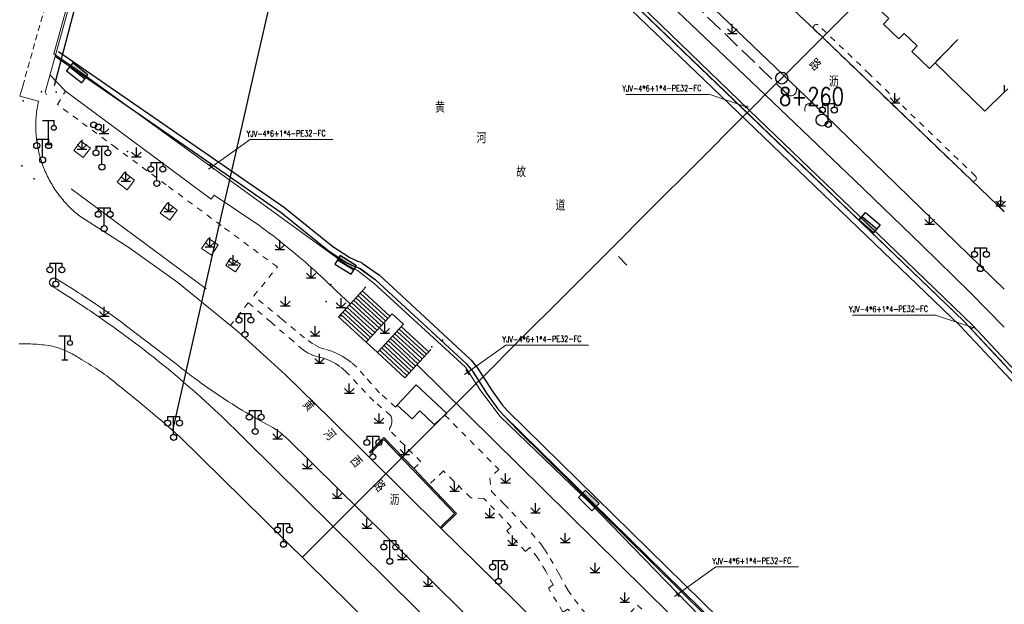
# Model space of a CAD drawing. Extents: x 39508475 to 39522402, y 3783947 to 3795549.
# Tile 321 of 323: x 39517085 to 39517250, y 3793846 to 3793944. Entities that reach past the tile are written whole.
import ezdxf
from ezdxf.enums import TextEntityAlignment as Align

# ---------------------------------------------------------------- set-up
doc = ezdxf.new("R2010")
doc.units = 0
doc.header["$PDSIZE"] = 0.2
for name, pattern in [('X0', [4, 3, -1]), ('X6', [2, 1, -1]), ('X70', [1.6, 1, -0.6])]:
    doc.linetypes.add(name, pattern=pattern)
doc.layers.get('0').update_dxf_attribs({"linetype": 'CONTINUOUS'})
for name, color, linetype in [('DLSS', 4, 'CONTINUOUS'), ('GXYZ', 2, 'CONTINUOUS'), ('JCDL_DMX_F', 30, 'CONTINUOUS'), ('JCDL_JMDD', 1, 'CONTINUOUS'), ('JCDL_JMDD_F', 231, 'CONTINUOUS'), ('JCDL_JMDX_F', 231, 'CONTINUOUS'), ('JCDL_JT_ZJ', 100, 'CONTINUOUS'), ('JCDL_JTD_F', 100, 'CONTINUOUS'), ('JCDL_JTX_F', 100, 'CONTINUOUS'), ('JCDL_SX_ZJ', 5, 'CONTINUOUS'), ('JCDL_SXX_F', 5, 'CONTINUOUS'), ('JMD', 6, 'CONTINUOUS'), ('SXSS', 5, 'CONTINUOUS'), ('ZBTZ', 3, 'CONTINUOUS'), ('zdh', 7, 'CONTINUOUS'), ('拆迁面积', 10, 'CONTINUOUS'), ('断面线', 2, 'CONTINUOUS')]:
    doc.layers.add(name, color=color, linetype=linetype)
for name, color, linetype, lineweight in [('JCDL_JMDX', 1, 'CONTINUOUS', 0), ('JCDL_ZBX', 3, 'CONTINUOUS', 0), ('JCDL_ZBX_F', 7, 'CONTINUOUS', 0), ('TEXTL_ZJ', 7, 'CONTINUOUS', 0), ('道路照明-管道', 40, 'CONTINUOUS', 18)]:
    doc.layers.add(name, color=color, linetype=linetype, lineweight=lineweight)
doc.styles.add('HZ', font='rs', dxfattribs={"width": 0.8, "bigfont": 'hztxt'})
doc.styles.get("Standard").update_dxf_attribs({"font": 'txt', "width": 1.1})
doc.linetypes.add('HOT_WATER_SUPPLY', pattern='A,12.7,-5.08,["HW",Standard,S=2.54,R=0,X=-2.54,Y=-1.27],-5.08', length=22.86)
doc.linetypes.add('X35', pattern='A,2,[150,AAA.SHX,S=1,R=0,X=0,Y=1],2,[177,AAA.SHX,S=1,R=0,X=0,Y=0.8],1e-09', length=4)
doc.linetypes.add('X49', pattern='A,0,[5,symbolt.shx,S=1,R=0,X=0,Y=0],-10', length=10)
doc.linetypes.add('ZIGZAG', pattern='A,0.00254,-5.08,[131,ltypeshp.shx,S=5.08,R=0,X=-5.08,Y=0],-10.16,[131,ltypeshp.shx,S=5.08,R=180,X=5.08,Y=0],-5.08', length=20.32254)

# ---------------------------------------------------------------- blocks, each defined once
blk = doc.blocks.new('4860000')
at = {"color": 0}
for p, q in [((-1, 4), (1, 4)), ((0, 0), (0, 4)), ((0.88, 4), (0.88, 3.2)), ((-0.5, 0), (0.5, 0))]:
    blk.add_line(p, q, dxfattribs=at)
blk.add_circle((0.88, 2.8), 0.4, dxfattribs=at)
blk = doc.blocks.new('5820000')
at = {"color": 0, "linetype": 'Continuous'}
blk.add_circle((0, 0), 1, dxfattribs=at)
blk = doc.blocks.new('9530003')
at = {"color": 0}
for p, q in [((-0.8, 0), (0.8, 0)), ((0, 0), (0, 1.6))]:
    blk.add_line(p, q, dxfattribs=at)
at = {"color": 0, "linetype": 'Continuous'}
for points in [[(0, 0), (-0.8, 0.8)], [(0, 0), (0.8, 0.8)]]:
    blk.add_lwpolyline(points, dxfattribs=at)
blk = doc.blocks.new('2382100')
at = {"color": 0, "linetype": 'Continuous'}
blk.add_circle((0, 0), 0.5, dxfattribs=at)
blk = doc.blocks.new('3521000')
at = {"color": 0}
for p, q in [((-1, 3.5), (1, 3.5)), ((0, 0.5), (0, 3.5))]:
    blk.add_line(p, q, dxfattribs=at)
at = {"color": 0, "linetype": 'Continuous', "flags": 128}
for points in [[(-1, 3.5), (-1, 2.9)], [(1, 3.5), (1, 2.9)]]:
    blk.add_lwpolyline(points, dxfattribs=at)
at = {"color": 0}
for centre in [(-1, 2.4), (1, 2.4), (0, 0)]:
    blk.add_circle(centre, 0.5, dxfattribs=at)
blk = doc.blocks.new('控制箱')
at = {"layer": '拆迁面积', "ltscale": 0.1}
blk.add_hatch(color=3, dxfattribs=at).paths.add_polyline_path([(39516847.8, 3790949.3), (39516847.8, 3790957.8), (39516815.7, 3790957.8), (39516815.7, 3790949.3)])
at = {"layer": '拆迁面积', "color": 3, "ltscale": 0.1}
blk.add_line((39516815.7, 3790957.8), (39516847.8, 3790957.8), dxfattribs=at)
blk.add_lwpolyline([(39516815.7, 3790966.3), (39516847.8, 3790966.3), (39516847.8, 3790949.3), (39516815.7, 3790949.3)], close=True, dxfattribs=at)

msp = doc.modelspace()

# ---------------------------------------------------------------- linework, layer by layer
at = {"layer": 'DLSS', "linetype": 'Continuous', "lineweight": 20}
for points in [[(39517144.13184, 3794000), (39517144.537, 3793999.701), (39517153.477, 3793991.395), (39517161.415, 3793984.127), (39517165.372, 3793980.362), (39517168.707, 3793977.09), (39517173.069, 3793973.01399), (39517191.574, 3793955.28499), (39517194.98801, 3793952.133), (39517217.987, 3793930.08099), (39517250, 3793899.02348)], [(39517157.47873, 3794000), (39517161.337, 3793996.567), (39517164.25, 3793993.901), (39517168.454, 3793990.05901), (39517178.006, 3793980.826), (39517197.749, 3793962.063), (39517201.208, 3793958.692), (39517214.701, 3793945.81199), (39517218.135, 3793942.546), (39517244.486, 3793917.273), (39517248.88, 3793913.10001), (39517250, 3793912.01234)], [(39517178.75801, 3793835.86301), (39517167.5339, 3793847.06833), (39517155.50001, 3793858.924), (39517143.045, 3793871.265), (39517137.017, 3793877.232), (39517129.439, 3793884.65901), (39517121.451, 3793891.91501), (39517111.33902, 3793900.15482), (39517103.14009, 3793905.99574), (39517094.93699, 3793911.251), (39517094.69443, 3793911.44248), (39517094.45524, 3793911.63817), (39517094.21922, 3793911.83768), (39517093.98644, 3793912.04096), (39517093.75697, 3793912.24796), (39517093.53085, 3793912.45862), (39517093.30815, 3793912.6729), (39517093.08893, 3793912.89073), (39517092.87324, 3793913.11205), (39517092.66114, 3793913.33682), (39517092.45268, 3793913.56497), (39517092.24792, 3793913.79644), (39517092.04691, 3793914.03118), (39517091.8497, 3793914.26912), (39517091.65634, 3793914.5102), (39517091.46689, 3793914.75436), (39517091.28138, 3793915.00154), (39517091.09988, 3793915.25167), (39517090.92243, 3793915.50469), (39517090.74906, 3793915.76053), (39517090.57984, 3793916.01912), (39517090.4148, 3793916.2804), (39517090.25398, 3793916.5443), (39517090.09743, 3793916.81076), (39517089.94518, 3793917.0797), (39517089.79728, 3793917.35106), (39517089.65376, 3793917.62475), (39517089.51467, 3793917.90072), (39517089.38003, 3793918.1789), (39517089.24989, 3793918.4592), (39517089.12427, 3793918.74156), (39517089.0032, 3793919.0259), (39517088.98, 3793919.08299), (39517088.88673, 3793919.31216), (39517088.77488, 3793919.60025), (39517088.66768, 3793919.8901), (39517088.56515, 3793920.18164), (39517088.46733, 3793920.4748), (39517088.37423, 3793920.76948), (39517088.28589, 3793921.06563), (39517088.20232, 3793921.36316), (39517088.12355, 3793921.662), (39517088.04959, 3793921.96206), (39517087.98047, 3793922.26327), (39517087.91621, 3793922.56556), (39517087.85682, 3793922.86884), (39517087.80231, 3793923.17304), (39517087.7527, 3793923.47808), (39517087.70801, 3793923.78387), (39517087.66824, 3793924.09035), (39517087.63341, 3793924.39742), (39517087.60352, 3793924.70501), (39517087.57858, 3793925.01305), (39517087.5586, 3793925.32144), (39517087.54359, 3793925.63012), (39517087.53354, 3793925.939), (39517087.52846, 3793926.248), (39517087.52835, 3793926.55705), (39517087.53321, 3793926.86605), (39517087.54305, 3793927.17494), (39517087.55785, 3793927.48363), (39517087.57761, 3793927.79204), (39517087.60234, 3793928.10009), (39517087.63201, 3793928.4077), (39517087.66663, 3793928.7148), (39517087.70619, 3793929.0213), (39517087.75067, 3793929.32713), (39517087.80006, 3793929.6322), (39517087.85436, 3793929.93643), (39517087.91354, 3793930.23976), (39517087.978, 3793930.542), (39517084.873, 3793931.395), (39517085.34588, 3793933.08229)], [(39517084.74599, 3793889.84317), (39517085.12443, 3793889.85207), (39517085.50295, 3793889.85593), (39517085.88149, 3793889.85477), (39517086.25998, 3793889.84857), (39517086.63836, 3793889.83735), (39517087.01655, 3793889.8211), (39517087.3945, 3793889.79983), (39517087.77212, 3793889.77353), (39517088.14937, 3793889.74222), (39517088.52617, 3793889.7059), (39517088.90244, 3793889.66458), (39517089.27814, 3793889.61826), (39517089.65319, 3793889.56695), (39517090.02753, 3793889.51067), (39517090.40101, 3793889.449), (39517090.66132, 3793889.37598), (39517090.92022, 3793889.2981), (39517091.17773, 3793889.21576), (39517091.43379, 3793889.12899), (39517091.6883, 3793889.0378), (39517091.94121, 3793888.94223), (39517092.19242, 3793888.84231), (39517092.44188, 3793888.73806), (39517092.68949, 3793888.62952), (39517092.93519, 3793888.51672), (39517093.12543, 3793888.42538), (39517093.17891, 3793888.39968), (39517093.42057, 3793888.27846), (39517093.66009, 3793888.15308), (39517093.89742, 3793888.02358), (39517094.13247, 3793887.89), (39517094.36519, 3793887.75238), (39517094.59548, 3793887.61076), (39517094.8233, 3793887.46518), (39517095.04857, 3793887.31569), (39517095.271, 3793887.16201), (39517095.66353, 3793886.9405), (39517096.05307, 3793886.71379), (39517096.43979, 3793886.48229), (39517096.82363, 3793886.24606), (39517097.20454, 3793886.00511), (39517097.58245, 3793885.7595), (39517097.9573, 3793885.50925), (39517098.2323, 3793885.32082), (39517098.32905, 3793885.25441), (39517098.69764, 3793884.99501), (39517099.063, 3793884.73109), (39517099.42509, 3793884.4627), (39517099.78384, 3793884.18987), (39517100.13921, 3793883.91264), (39517100.49115, 3793883.63106), (39517100.83958, 3793883.34517), (39517101.18418, 3793883.05466), (39517101.94898, 3793882.4507), (39517102.71086, 3793881.84306), (39517103.47002, 3793881.23203), (39517104.22646, 3793880.61763), (39517104.98015, 3793879.99986), (39517105.73108, 3793879.37875), (39517106.47924, 3793878.75429), (39517106.63745, 3793878.62104), (39517107.22461, 3793878.1265), (39517107.96717, 3793877.49541), (39517108.70692, 3793876.86101), (39517109.44383, 3793876.22332), (39517110.1779, 3793875.58236), (39517110.9091, 3793874.93813), (39517111.63719, 3793874.29038), (39517147.25327, 3793839.24546)]]:
    msp.add_lwpolyline(points, dxfattribs=at)
at = {"layer": 'DLSS', "linetype": 'X70', "lineweight": 0}
msp.add_lwpolyline([(39517085.34588, 3793933.08229), (39517096.71121, 3793973.63619)], dxfattribs=at)
at = {"layer": 'DLSS', "linetype": 'X6', "lineweight": 0}
for points in [[(39517244.36363, 3793917.39036), (39517244.55909, 3793917.23061), (39517244.79229, 3793917.13673), (39517244.93795, 3793917.14843), (39517245.03034, 3793917.17996), (39517245.15276, 3793917.25976), (39517245.21264, 3793917.32398), (39517245.29936, 3793917.52861), (39517245.31733, 3793917.64351), (39517245.28771, 3793917.79549), (39517245.2177, 3793917.92376), (39517245.151, 3793917.995), (39517227.34753, 3793935.11548), (39517218.7809, 3793943.34269), (39517218.68851, 3793943.38806), (39517218.59874, 3793943.41217), (39517218.40289, 3793943.40124), (39517218.24326, 3793943.34655), (39517218.14416, 3793943.27016), (39517218.03836, 3793943.12007), (39517218.00478, 3793943.02277), (39517217.99199, 3793942.86922), (39517218.00154, 3793942.78606), (39517218.06083, 3793942.6129), (39517218.27035, 3793942.41618), (39517244.36363, 3793917.39036)], [(39517148.18166, 3793879.57946), (39517147.87602, 3793879.22915), (39517145.20212, 3793881.64894), (39517143.75452, 3793883.23301), (39517142.60326, 3793884.54082), (39517141.36243, 3793885.9234), (39517140.47829, 3793886.72616), (39517139.71335, 3793887.29877), (39517138.90301, 3793887.8051), (39517138.02499, 3793888.254), (39517137.16935, 3793888.60512), (39517136.02697, 3793888.9531), (39517135.10758, 3793889.25261), (39517134.01804, 3793889.82875), (39517132.61788, 3793890.83555), (39517128.77025, 3793894.02249), (39517124.107, 3793897.88499), (39517128.06101, 3793902.742), (39517118.64057, 3793909.69851), (39517109.42057, 3793916.50701), (39517101.00231, 3793922.72347), (39517091.181, 3793929.976), (39517092.538, 3793932.24601)], [(39517250, 3793913.44036), (39517249.65, 3793913.78199), (39517249.50501, 3793913.84549), (39517249.41915, 3793913.86058), (39517249.20916, 3793913.82705), (39517248.97218, 3793913.69184), (39517248.90828, 3793913.60754), (39517248.86216, 3793913.51235), (39517248.8356, 3793913.40995), (39517248.83687, 3793913.23919), (39517249.12825, 3793912.85893), (39517250, 3793912.01234)], [(39517150.949, 3793868.92332), (39517152.13393, 3793870.06093), (39517146.86375, 3793875.38282), (39517146.86999, 3793875.57318), (39517146.9195, 3793875.76574), (39517147.07653, 3793876.03393), (39517147.14215, 3793876.18559), (39517147.26363, 3793876.66273), (39517147.27758, 3793877.03974), (39517147.26723, 3793877.15514), (39517147.14725, 3793877.64562), (39517147.06301, 3793877.835), (39517144.22273, 3793880.26145), (39517141.50082, 3793883.11216), (39517139.48951, 3793885.28518), (39517138.55408, 3793886.05992), (39517137.82381, 3793886.53842), (39517136.85373, 3793887.03789), (39517135.83229, 3793887.42153), (39517134.9873, 3793887.64111), (39517133.94587, 3793887.95089), (39517133.12632, 3793888.33661), (39517132.367, 3793888.83045), (39517130.71654, 3793890.27311), (39517127.00581, 3793893.45857), (39517123.167, 3793896.75399), (39517120.18104, 3793892.94984)], [(39517156.16803, 3793877.90663), (39517165.189, 3793868.791), (39517163.673, 3793867.27401), (39517164.006, 3793865.093), (39517166.11632, 3793862.95269), (39517167.40123, 3793861.61267), (39517169.26409, 3793859.61965), (39517170.61694, 3793858.13368), (39517172.226, 3793856.322), (39517172.84648, 3793855.42143), (39517173.84149, 3793853.86834), (39517175.3373, 3793851.21334), (39517176.78185, 3793848.56003), (39517177.89474, 3793846.96629), (39517179.14714, 3793845.37632), (39517180.57364, 3793843.77672), (39517182.733, 3793841.694), (39517184.53899, 3793841.792), (39517188.463, 3793846.03999), (39517204.19627, 3793830.95402), (39517212.34322, 3793823.16016)], [(39517178.75801, 3793835.86301), (39517181.0706, 3793838.27449), (39517181.44028, 3793838.74927), (39517181.56607, 3793839.0903), (39517181.59172, 3793839.6594), (39517181.53783, 3793839.89976), (39517181.43541, 3793840.14642), (39517181.02209, 3793840.61366), (39517176.79899, 3793845.364), (39517175.946, 3793844.867), (39517173.52274, 3793848.87666), (39517174.31972, 3793849.43121), (39517173.06593, 3793851.7573), (39517171.72993, 3793853.90992), (39517170.45699, 3793855.753), (39517169.697, 3793855.02299), (39517166.553, 3793858.478), (39517167.269, 3793859.15199), (39517162.714, 3793863.92599), (39517160.514, 3793864.04401), (39517155.914, 3793868.542), (39517153.51136, 3793866.23302)]]:
    msp.add_lwpolyline(points, dxfattribs=at)
at = {"layer": 'DLSS', "linetype": 'Continuous', "lineweight": 0}
for points in [[(39517090.267, 3793899.488), (39517090.21369, 3793899.51443), (39517090.1629, 3793899.54546), (39517090.11481, 3793899.58053), (39517090.06974, 3793899.61939), (39517090.02798, 3793899.6618), (39517089.98981, 3793899.70748), (39517089.95549, 3793899.7561), (39517089.92525, 3793899.80737), (39517089.89928, 3793899.86092), (39517089.87776, 3793899.91641), (39517089.86084, 3793899.97347), (39517089.84862, 3793900.03172), (39517089.84118, 3793900.09078), (39517089.83858, 3793900.15024), (39517089.84082, 3793900.20971), (39517089.84791, 3793900.26881), (39517089.85979, 3793900.32713), (39517089.87638, 3793900.38429), (39517089.89756, 3793900.43991), (39517089.92321, 3793900.49362), (39517089.95315, 3793900.54506), (39517089.98718, 3793900.59389), (39517090.011, 3793900.623), (39517090.02507, 3793900.63979), (39517090.06658, 3793900.68244), (39517090.11142, 3793900.72158), (39517090.1593, 3793900.75693), (39517090.2099, 3793900.78827), (39517090.26289, 3793900.81538), (39517090.31791, 3793900.83808), (39517090.37459, 3793900.85622), (39517090.43257, 3793900.86969), (39517090.49145, 3793900.8784), (39517090.55084, 3793900.88227), (39517090.61035, 3793900.8813), (39517090.66958, 3793900.87548), (39517090.72814, 3793900.86486), (39517090.78565, 3793900.8495), (39517090.84171, 3793900.82951), (39517090.89595, 3793900.80501), (39517090.94802, 3793900.77619), (39517090.99757, 3793900.74321), (39517091.04401, 3793900.706), (39517091.78396, 3793900.25728), (39517092.52103, 3793899.80384), (39517093.25541, 3793899.34606), (39517093.98707, 3793898.88395), (39517094.716, 3793898.41753), (39517095.183, 3793898.11501), (39517095.44216, 3793897.94682), (39517096.16554, 3793897.47184), (39517096.8861, 3793896.9926), (39517097.60382, 3793896.50911), (39517098.31867, 3793896.0214), (39517099.03064, 3793895.52948), (39517099.73969, 3793895.03336), (39517100.4458, 3793894.53308), (39517101.14894, 3793894.02863), (39517101.8491, 3793893.52005), (39517102.546, 3793893.007), (39517110.854, 3793886.652), (39517111.39639, 3793886.21671), (39517111.94193, 3793885.78538), (39517112.49036, 3793885.35773), (39517113.04166, 3793884.93379), (39517113.5958, 3793884.51356), (39517114.097, 3793884.13899), (39517114.15276, 3793884.09707), (39517114.71251, 3793883.68434), (39517115.27502, 3793883.27539), (39517115.84027, 3793882.87023), (39517116.40824, 3793882.46889), (39517116.97889, 3793882.07138), (39517117.55221, 3793881.67771), (39517118.12816, 3793881.28792), (39517118.70672, 3793880.90201), (39517119.28787, 3793880.52), (39517119.87158, 3793880.14191), (39517120.45781, 3793879.76776), (39517121.04655, 3793879.39757), (39517121.63777, 3793879.03134), (39517122.23144, 3793878.6691), (39517122.82754, 3793878.31086), (39517123.42603, 3793877.95665), (39517124.0269, 3793877.60647), (39517124.6301, 3793877.26034), (39517125.23562, 3793876.91828), (39517125.84343, 3793876.58031), (39517126.45351, 3793876.24643), (39517127.066, 3793875.91701), (39517127.2711, 3793875.80368), (39517127.47353, 3793875.68564), (39517127.6734, 3793875.5633), (39517127.8706, 3793875.43672), (39517128.06506, 3793875.30596), (39517128.25668, 3793875.17107), (39517128.44538, 3793875.03213), (39517128.54195, 3793874.95804), (39517128.63106, 3793874.88918), (39517128.81365, 3793874.7423), (39517128.99306, 3793874.59155), (39517129.16921, 3793874.437), (39517129.34202, 3793874.27873), (39517129.5114, 3793874.1168), (39517129.677, 3793873.951), (39517250, 3793755.35176)], [(39517217.791, 3793779.819), (39517122.873, 3793873.57701), (39517122.19938, 3793874.25884), (39517121.52166, 3793874.93659), (39517120.84016, 3793875.61056), (39517120.15491, 3793876.28071), (39517119.46594, 3793876.94702), (39517118.77326, 3793877.60949), (39517118.0769, 3793878.26807), (39517117.626, 3793878.69), (39517117.37687, 3793878.92277), (39517116.6732, 3793879.57355), (39517115.96591, 3793880.22039), (39517115.25503, 3793880.86328), (39517114.54057, 3793881.50219), (39517113.82255, 3793882.13711), (39517113.10101, 3793882.76801), (39517112.37596, 3793883.39487), (39517111.64742, 3793884.01769), (39517110.91542, 3793884.63643), (39517110.17998, 3793885.25107), (39517109.44112, 3793885.8616), (39517108.69887, 3793886.46801), (39517107.95325, 3793887.07026), (39517107.204, 3793887.66799), (39517106.46479, 3793888.24757), (39517105.7223, 3793888.82294), (39517104.97679, 3793889.39439), (39517104.22829, 3793889.96191), (39517103.47681, 3793890.52549), (39517102.72239, 3793891.08511), (39517101.96503, 3793891.64075), (39517101.20475, 3793892.19241), (39517100.44159, 3793892.74006), (39517099.67556, 3793893.28369), (39517098.90668, 3793893.82329), (39517098.13498, 3793894.35883), (39517097.36047, 3793894.89032), (39517096.58318, 3793895.41772), (39517096.276, 3793895.624), (39517095.80312, 3793895.94103), (39517095.02033, 3793896.46023), (39517094.23481, 3793896.9753), (39517093.4466, 3793897.48624), (39517092.65571, 3793897.99303), (39517091.86217, 3793898.49565), (39517091.066, 3793898.9941), (39517090.267, 3793899.488)]]:
    msp.add_lwpolyline(points, dxfattribs=at)
at = {"layer": 'GXYZ', "linetype": 'Continuous', "flags": 128}
msp.add_lwpolyline([(39517090.69707, 3793933.1989), (39517112.53889, 3794016.15501)], dxfattribs=at)
at = {"layer": 'JCDL_DMX_F', "color": 3, "linetype": 'X35', "lineweight": 0}
for points in [[(39517195.20079, 3793945.57395), (39517209.8806, 3793931.59345), (39517224.85239, 3793917.30226), (39517236.08669, 3793906.47314), (39517244.32702, 3793898.37785), (39517250, 3793892.62886)], [(39517089.91694, 3793934.97611), (39517092.538, 3793932.24601), (39517116.929, 3793914.114), (39517117.436, 3793914.76899), (39517124.946, 3793909.731), (39517125.51807, 3793909.31669), (39517126.08718, 3793908.89831), (39517126.65352, 3793908.4762), (39517127.21707, 3793908.05036), (39517127.7778, 3793907.62083), (39517128.3357, 3793907.18761), (39517128.52599, 3793907.03799), (39517128.89073, 3793906.75073), (39517129.44287, 3793906.31021), (39517129.9921, 3793905.86606), (39517130.5384, 3793905.4183), (39517131.08173, 3793904.96696), (39517131.62209, 3793904.51205), (39517132.15943, 3793904.0536), (39517132.69375, 3793903.59161), (39517133.22502, 3793903.12612), (39517133.75321, 3793902.65715), (39517134.2783, 3793902.1847), (39517134.80026, 3793901.70881), (39517135.31909, 3793901.2295), (39517135.83475, 3793900.74678), (39517136.34722, 3793900.26067), (39517136.85648, 3793899.77121), (39517137.36251, 3793899.2784), (39517137.865, 3793898.78199), (39517140.29233, 3793896.54003)], [(39517151.47686, 3793886.36876), (39517151.506, 3793886.34), (39517210.91992, 3793827.7028)]]:
    msp.add_lwpolyline(points, dxfattribs=at)
at = {"layer": 'JCDL_JMDX', "color": 6, "lineweight": 0}
for points in [[(39517116.83347, 3794000), (39517135.84601, 3793989.348), (39517137.381, 3793988.336), (39517139.80101, 3793985.75599), (39517143.95, 3793982.09799), (39517151.052, 3793978.067), (39517155.443, 3793976.527), (39517158.465, 3793974.828), (39517159.88299, 3793973.878), (39517161.32399, 3793972.71701), (39517170.338, 3793963.70001), (39517243.23, 3793893.626), (39517265.164, 3793870.073)], [(39517213.759, 3793830.581), (39517168.426, 3793875.335), (39517165.927, 3793877.92399), (39517164.96899, 3793879.02901), (39517163.237, 3793881.434), (39517160.80301, 3793885.24401), (39517159.8, 3793886.50201), (39517144.438, 3793900.666), (39517141.98801, 3793902.48701), (39517141.6984, 3793902.58802), (39517141.41082, 3793902.69467), (39517141.12521, 3793902.80648), (39517140.84166, 3793902.92343), (39517140.56026, 3793903.04546), (39517140.531, 3793903.05901), (39517140.28111, 3793903.17255), (39517140.0043, 3793903.30466), (39517139.72991, 3793903.44173), (39517139.45804, 3793903.58372), (39517139.189, 3793903.731), (39517136.75599, 3793905.39001), (39517128.708, 3793911.88901), (39517090.78067, 3793938.07532)]]:
    msp.add_lwpolyline(points, dxfattribs=at)
at = {"layer": 'JCDL_JMDX', "color": 6, "linetype": 'Continuous', "lineweight": 0}
for points in [[(39517142.75844, 3793896.1365), (39517141.21846, 3793897.54944)], [(39517142.73625, 3793896.88516), (39517141.58127, 3793897.94486)], [(39517142.71406, 3793897.63383), (39517141.94407, 3793898.34029)], [(39517142.69188, 3793898.38249), (39517142.30688, 3793898.73572)], [(39517146.92681, 3793894.49693), (39517142.69188, 3793898.38249)], [(39517146.564, 3793894.1015), (39517142.71406, 3793897.63383)], [(39517142.84719, 3793893.14185), (39517139.76723, 3793895.96772)], [(39517142.825, 3793893.89051), (39517140.13004, 3793896.36315)], [(39517142.80282, 3793894.63918), (39517140.49284, 3793896.75858)], [(39517142.78063, 3793895.38784), (39517140.85565, 3793897.15401)], [(39517146.2012, 3793893.70607), (39517142.73625, 3793896.88516)], [(39517145.83839, 3793893.31064), (39517142.75844, 3793896.1365)], [(39517142.91376, 3793890.89587), (39517138.67881, 3793894.78144)], [(39517142.89157, 3793891.64453), (39517139.04161, 3793895.17686)], [(39517142.86938, 3793892.39319), (39517139.40442, 3793895.57229)], [(39517145.47559, 3793892.91521), (39517142.78063, 3793895.38784)], [(39517145.11278, 3793892.51978), (39517142.80282, 3793894.63918)], [(39517144.74997, 3793892.12435), (39517142.825, 3793893.89051)], [(39517144.38717, 3793891.72892), (39517142.84719, 3793893.14185)], [(39517153.06375, 3793888.86629), (39517148.85538, 3793892.72747)], [(39517144.02436, 3793891.33349), (39517142.86938, 3793892.39319)], [(39517143.66156, 3793890.93806), (39517142.89157, 3793891.64453)], [(39517143.29875, 3793890.54263), (39517142.91376, 3793890.89587)], [(39517150.08221, 3793888.68863), (39517147.40415, 3793891.14575)], [(39517150.82759, 3793888.73305), (39517147.76696, 3793891.54118)], [(39517151.57298, 3793888.77746), (39517148.12977, 3793891.93661)], [(39517152.31837, 3793888.82188), (39517148.49257, 3793892.33204)], [(39517146.35527, 3793888.46656), (39517145.59011, 3793889.1686)], [(39517147.10066, 3793888.51098), (39517145.95292, 3793889.56403)], [(39517147.84605, 3793888.55539), (39517146.31573, 3793889.95946)], [(39517148.59143, 3793888.59981), (39517146.67854, 3793890.35489)], [(39517149.33682, 3793888.64422), (39517147.04134, 3793890.75032)], [(39517145.60989, 3793888.42215), (39517145.22731, 3793888.77317)], [(39517149.78577, 3793884.52564), (39517145.60989, 3793888.42215)], [(39517150.15153, 3793884.92429), (39517146.35527, 3793888.46656)], [(39517150.51729, 3793885.32293), (39517147.10066, 3793888.51098)], [(39517150.88305, 3793885.72157), (39517147.84605, 3793888.55539)], [(39517151.24881, 3793886.12021), (39517148.59143, 3793888.59981)], [(39517151.61457, 3793886.51885), (39517149.33682, 3793888.64422)], [(39517151.98033, 3793886.91749), (39517150.08221, 3793888.68863)], [(39517152.3461, 3793887.31614), (39517150.82759, 3793888.73305)], [(39517152.71186, 3793887.71478), (39517151.57298, 3793888.77746)], [(39517153.07762, 3793888.11342), (39517152.31837, 3793888.82188)], [(39517153.44338, 3793888.51206), (39517153.06375, 3793888.86629)], [(39517155.6349, 3793859.01068), (39517158.133, 3793861.41199), (39517153.51136, 3793866.23302), (39517150.949, 3793868.92332), (39517145.93001, 3793874.17099), (39517143.51701, 3793871.705)]]:
    msp.add_lwpolyline(points, dxfattribs=at)
at = {"layer": 'JCDL_JMDX_F', "linetype": 'Continuous', "lineweight": 0}
for points in [[(39517142.66969, 3793899.13115), (39517138.316, 3793894.38601)], [(39517142.93594, 3793890.1472), (39517138.316, 3793894.38601)], [(39517147.28962, 3793894.89236), (39517142.93594, 3793890.1472)], [(39517149.21819, 3793893.1229), (39517144.8645, 3793888.37774)], [(39517149.42001, 3793884.127), (39517144.8645, 3793888.37774)], [(39517153.80914, 3793888.9107), (39517149.42001, 3793884.127)], [(39517155.46165, 3793859.19091), (39517157.77976, 3793861.41921), (39517153.33061, 3793866.06031), (39517150.76815, 3793868.75071), (39517145.92796, 3793873.81144), (39517143.69569, 3793871.53015)], [(39517145.26547, 3793873.49186), (39517145.44415, 3793873.31701)], [(39517143.69569, 3793871.53015), (39517143.51701, 3793871.705)], [(39517148.65496, 3793871.32188), (39517148.47429, 3793871.14909)], [(39517152.03429, 3793867.78384), (39517151.85326, 3793867.61142)], [(39517155.41507, 3793864.24718), (39517155.2346, 3793864.07418)], [(39517157.43723, 3793860.74319), (39517157.26398, 3793860.92342)], [(39517155.46165, 3793859.19091), (39517155.6349, 3793859.01068)]]:
    msp.add_lwpolyline(points, dxfattribs=at)
at = {"layer": 'JCDL_JTX_F', "linetype": 'Continuous', "lineweight": 0}
for points in [[(39517100.14915, 3793971.61526), (39517089.10201, 3793932.052)], [(39517089.10201, 3793932.052), (39517089.34766, 3793931.61651)]]:
    msp.add_lwpolyline(points, dxfattribs=at)
at = {"layer": 'JCDL_SXX_F', "color": 142, "linetype": 'Continuous', "lineweight": 0, "true_color": 0x00a0e9}
msp.add_lwpolyline([(39517185.28811, 3793904.49028), (39517186.66442, 3793903.03915)], dxfattribs=at)
at = {"layer": 'JCDL_ZBX', "color": 114, "linetype": 'X49', "lineweight": 0, "true_color": 0x009944}
msp.add_lwpolyline([(39517116.13607, 3793899.09044), (39517093.47005, 3793915.84544)], dxfattribs=at)
at = {"layer": 'JCDL_ZBX_F', "color": 114, "linetype": 'X0', "lineweight": 0, "true_color": 0x009944}
for points in [[(39517215.097, 3793932.847), (39517215.15105, 3793932.64264), (39517215.16302, 3793932.43156), (39517215.14752, 3793932.29134), (39517215.08973, 3793932.08797), (39517215.02919, 3793931.96054), (39517214.99268, 3793931.90014), (39517214.79231, 3793931.6613), (39517214.62215, 3793931.55419), (39517214.44545, 3793931.47511), (39517214.30912, 3793931.43881), (39517214.09863, 3793931.41908), (39517213.95793, 3793931.42941), (39517213.88849, 3793931.44196), (39517193.514, 3793951.15399), (39517193.46046, 3793951.41717), (39517193.4628, 3793951.53974), (39517193.50816, 3793951.76152), (39517193.63582, 3793952.00205), (39517193.86628, 3793952.22274), (39517194.0457, 3793952.31509), (39517194.17475, 3793952.35364), (39517194.5147, 3793952.3632)], [(39517217.987, 3793930.08099), (39517217.60801, 3793930.21804), (39517217.27161, 3793930.20462), (39517217.03208, 3793930.11734), (39517216.78399, 3793929.91389), (39517216.6375, 3793929.73616), (39517216.52582, 3793929.41856), (39517216.51978, 3793929.14879), (39517216.56464, 3793928.95115), (39517216.6156, 3793928.82981)], [(39517095.49406, 3793921.10436), (39517096.69894, 3793922.67656), (39517095.109, 3793923.86101), (39517093.922, 3793922.299), (39517095.49406, 3793921.10436)], [(39517102.86949, 3793915.6797), (39517104.1115, 3793917.31069), (39517102.421, 3793918.598), (39517101.179, 3793916.96699), (39517102.86949, 3793915.6797)], [(39517110.041, 3793910.593), (39517111.24434, 3793912.25151), (39517109.62235, 3793913.46976), (39517108.39899, 3793911.78601), (39517110.041, 3793910.593)], [(39517117.0067, 3793904.71247), (39517118.10758, 3793906.44583), (39517116.492, 3793907.533), (39517115.346, 3793905.83), (39517117.0067, 3793904.71247)], [(39517121.054, 3793901.946), (39517121.84617, 3793903.18859), (39517120.18817, 3793904.24559), (39517119.396, 3793903.00301), (39517121.054, 3793901.946)], [(39517149.21819, 3793893.1229), (39517147.28962, 3793894.89236)], [(39517142.93594, 3793890.1472), (39517144.8645, 3793888.37774)]]:
    msp.add_lwpolyline(points, dxfattribs=at)
at = {"layer": 'JMD', "color": 6, "linetype": 'Continuous', "lineweight": 0}
for points in [[(39517242.22327, 3793940.89324), (39517237.4786, 3793936.00246), (39517234.48461, 3793938.89145), (39517235.38247, 3793939.82313), (39517233.21599, 3793941.91356), (39517232.32399, 3793940.98801), (39517229.73768, 3793943.47362), (39517230.63459, 3793944.40433), (39517225.21297, 3793949.63565), (39517229.19308, 3793953.76056)], [(39517250.5893, 3793932.63015), (39517250, 3793932.04963), (39517250, 3793933.21219)], [(39517150.696, 3793877.25699), (39517148.18166, 3793879.57946), (39517151.31901, 3793882.976), (39517156.49497, 3793878.19503), (39517154.383, 3793876.33201), (39517151.93242, 3793878.59557), (39517150.696, 3793877.25699)]]:
    msp.add_lwpolyline(points, dxfattribs=at)
at = {"layer": 'JMD', "color": 6}
msp.add_lwpolyline([(39517250, 3793933.21219), (39517250, 3793932.04963), (39517246.75399, 3793928.852), (39517238.4021, 3793936.9544), (39517242.22327, 3793940.89324)], dxfattribs=at)
at = {"layer": 'SXSS', "color": 6, "linetype": 'HOT_WATER_SUPPLY', "ltscale": 0.5, "flags": 128}
for points in [[(39517625.81057, 3793426.32866), (39517624.61338, 3793428.37778, -0.14654869), (39517624.47824, 3793428.93551), (39517624.50551, 3793429.44658, -0.026147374), (39517624.51652, 3793429.55051), (39517624.74157, 3793430.96426, -0.022987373), (39517624.76018, 3793431.05426), (39517625.14553, 3793432.56468), (39517625.17007, 3793433.5335), (39517624.97947, 3793434.48152), (39517624.36795, 3793435.82516), (39517616.02712, 3793449.93719, -0.079651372), (39517615.91121, 3793450.2318), (39517614.44744, 3793456.90681), (39517614.09608, 3793458.11331), (39517613.77529, 3793458.76727), (39517613.18869, 3793459.6037), (39517596.9582, 3793479.56398), (39517591.66914, 3793486.06847), (39517589.76918, 3793484.45792, -0.414213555), (39517588.35975, 3793484.57412), (39517586.89459, 3793486.30257, -0.414213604), (39517587.01079, 3793487.712), (39517588.83163, 3793489.25547), (39517580.29759, 3793499.35456), (39517566.18219, 3793516.05856, -0.00186307), (39517566.1774, 3793516.06427), (39517538.92274, 3793548.80902), (39517515.0994, 3793577.43127, -0.00498337), (39517515.0868, 3793577.44671), (39517501.69081, 3793594.20971, -0.297001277), (39517501.58529, 3793595.29631), (39517501.3077, 3793595.63956), (39517500.64748, 3793595.07863), (39517500.22144, 3793594.71666, -0.222103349), (39517499.40483, 3793594.49316), (39517499.27387, 3793594.51563, -0.008928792), (39517499.23878, 3793594.5223), (39517498.83535, 3793594.60646, -0.026798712), (39517498.73181, 3793594.63392), (39517498.33969, 3793594.76076, -0.031266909), (39517498.22345, 3793594.80656), (39517497.72598, 3793595.03946, -0.031266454), (39517497.61635, 3793595.09941), (39517497.26782, 3793595.31933, -0.031267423), (39517497.16652, 3793595.39247), (39517496.74216, 3793595.74123, -0.033527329), (39517496.64459, 3793595.83303), (39517496.32131, 3793596.18087, -0.03084204), (39517496.24313, 3793596.27615), (39517495.95827, 3793596.67056, -0.024964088), (39517495.90395, 3793596.75428), (39517495.76605, 3793596.99199, -0.026797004), (39517495.71735, 3793597.08739), (39517495.49413, 3793597.58928, -0.040209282), (39517495.44086, 3793597.74076), (39517495.26593, 3793598.40438, -0.049281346), (39517495.23474, 3793598.59853), (39517495.18476, 3793599.42003, -0.241104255), (39517495.55007, 3793600.25505), (39517496.95148, 3793601.40046), (39517496.64352, 3793601.80988, -0.300866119), (39517495.60602, 3793602.18599), (39517481.17402, 3793621.63), (39517446.4015, 3793668.56471, -0.000830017), (39517446.39953, 3793668.56738), (39517410.89133, 3793716.82924), (39517409.92966, 3793717.73484), (39517408.50842, 3793718.45853), (39517408.08577, 3793718.53008), (39517406.14793, 3793718.11607, -0.030900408), (39517406.02581, 3793718.09777), (39517405.86147, 3793718.08345, -0.015936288), (39517405.79783, 3793718.07994), (39517405.30322, 3793718.06848, -0.015297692), (39517405.24204, 3793718.06893), (39517404.91219, 3793718.08147, -0.022950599), (39517404.82076, 3793718.08916), (39517404.32972, 3793718.15325, -0.028688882), (39517404.21706, 3793718.17459), (39517403.57687, 3793718.33432, -0.017212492), (39517403.5107, 3793718.35327), (39517403.19669, 3793718.45502, -0.032133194), (39517403.07733, 3793718.50236), (39517402.33204, 3793718.85491, -0.029075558), (39517402.23007, 3793718.91062), (39517401.81039, 3793719.17264, -0.022949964), (39517401.73488, 3793719.22474), (39517401.34098, 3793719.52412, -0.034538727), (39517401.23715, 3793719.615), (39517400.54005, 3793720.31573, -0.016486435), (39517400.49512, 3793720.36398), (39517399.42304, 3793721.59411), (39517386.71113, 3793736.17998, -0.039932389), (39517386.61627, 3793736.30818), (39517386.13099, 3793737.08703, -0.049726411), (39517386.04329, 3793737.26501), (39517385.72132, 3793738.12438, -0.037195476), (39517385.67967, 3793738.267), (39517385.58401, 3793738.71635, -0.028924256), (39517385.56652, 3793738.83061), (39517385.50899, 3793739.44027, -0.028924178), (39517385.50479, 3793739.55579), (39517385.5147, 3793740.0151, -0.02065807), (39517385.5199, 3793740.09753), (39517385.55176, 3793740.40222, -0.041418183), (39517385.5825, 3793740.56472), (39517385.90818, 3793741.74252, -0.028689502), (39517385.94502, 3793741.8511), (39517386.93527, 3793744.29836), (39517386.35005, 3793745.1966), (39517381.55605, 3793750.91285), (39517351.63366, 3793781.94768), (39517339.85174, 3793793.90298), (39517304.88985, 3793827.99364), (39517279.06287, 3793853.17703, -0.334528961), (39517278.88022, 3793854.36653), (39517278.46443, 3793854.8238), (39517277.3712, 3793853.85768, -0.198112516), (39517276.65046, 3793853.60872), (39517276.52393, 3793853.61614, -0.019993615), (39517276.44437, 3793853.624), (39517276.06792, 3793853.67649, -0.038404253), (39517275.91807, 3793853.70926), (39517275.312, 3793853.89148, -0.033600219), (39517275.18632, 3793853.93868), (39517274.95554, 3793854.04352, -0.019195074), (39517274.88693, 3793854.07793), (39517274.66487, 3793854.20016, -0.023995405), (39517274.58315, 3793854.2504), (39517274.26926, 3793854.46475, -0.030116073), (39517274.17414, 3793854.53848), (39517273.84281, 3793854.82884, -0.049508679), (39517273.70782, 3793854.97308), (39517273.20636, 3793855.62816, -0.045208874), (39517273.11004, 3793855.78077), (39517272.93701, 3793856.1192, -0.030169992), (39517272.8887, 3793856.22967), (39517272.7358, 3793856.64596, -0.031265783), (39517272.70013, 3793856.76571), (39517272.62883, 3793857.07447, -0.034720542), (39517272.60706, 3793857.21147), (39517272.55136, 3793857.84185, -0.216537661), (39517272.82599, 3793858.62229), (39517273.88456, 3793859.7253), (39517273.0533, 3793860.60376, -0.254878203), (39517272.14859, 3793860.91675), (39517256.70645, 3793877.87629), (39517249.27244, 3793885.76023), (39517242.51927, 3793892.9221), (39517201.05827, 3793932.78024), (39517169.64497, 3793962.9791, -0.004968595), (39517169.63078, 3793962.99302), (39517160.65476, 3793971.97201), (39517159.28986, 3793973.0717), (39517157.94087, 3793973.97547), (39517155.02933, 3793975.61236), (39517150.72105, 3793977.12336, -0.04476218), (39517150.55839, 3793977.19732), (39517146.76229, 3793979.35193), (39517143.45638, 3793981.22831, -0.051632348), (39517143.28867, 3793981.3479), (39517139.13968, 3793985.0059, -0.023704), (39517139.07165, 3793985.07186), (39517136.73223, 3793987.56596), (39517135.83391, 3793988.1582), (39517135.32573, 3793988.49324), (39517116.3447, 3793999.12759, -0.000353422), (39517116.34346, 3793999.12828), (39517108.7759, 3794003.38217)], [(39517091.34884, 3793938.89823), (39517120.73678, 3793918.6078), (39517129.27617, 3793912.71192, -0.018762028), (39517129.33626, 3793912.66701), (39517137.34558, 3793906.19924), (39517140.22166, 3793904.31506), (39517140.9423, 3793903.97077), (39517141.49897, 3793903.73419), (39517142.05454, 3793903.52245, -0.061990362), (39517142.27273, 3793903.40664), (39517145.01232, 3793901.48462, -0.033278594), (39517145.11585, 3793901.40119), (39517160.47786, 3793887.2372, -0.038232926), (39517160.5819, 3793887.12541), (39517161.5849, 3793885.86742, -0.026156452), (39517161.64572, 3793885.78237), (39517162.68145, 3793884.16112), (39517164.06474, 3793881.99581), (39517165.75411, 3793879.64999), (39517166.65616, 3793878.60953), (39517217.02042, 3793829.19259), (39517218.30974, 3793830.65127, -0.418890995), (39517219.73314, 3793830.72761), (39517234.88913, 3793816.8946, -0.41421405), (39517234.95361, 3793815.48186), (39517233.15187, 3793813.50781), (39517234.99919, 3793811.66848), (39517250.69877, 3793796.33288), (39517297.39899, 3793750.71535), (39517304.66093, 3793743.62178), (39517310.28576, 3793738.12734, -0.008424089), (39517310.30947, 3793738.1034), (39517321.19707, 3793726.72661), (39517337.64047, 3793709.5444, -0.018812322), (39517337.6904, 3793709.48813), (39517362.22173, 3793679.65543), (39517368.33766, 3793673.53072), (39517369.34764, 3793673.06343, -0.022707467), (39517369.42821, 3793673.02161), (39517370.43435, 3793672.43998, -0.024977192), (39517370.51819, 3793672.38575), (39517371.67071, 3793671.55591, -0.02848419), (39517371.75916, 3793671.48423), (39517373.00069, 3793670.35526, -0.022824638), (39517373.06534, 3793670.29086), (39517373.50153, 3793669.81465, -0.015029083), (39517373.54077, 3793669.76913), (39517374.1915, 3793668.96682, -0.015028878), (39517374.22794, 3793668.91903), (39517374.60387, 3793668.39394, -0.011634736), (39517374.63007, 3793668.35548), (39517374.84074, 3793668.03026, -0.016968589), (39517374.87568, 3793667.97209), (39517375.62775, 3793666.61785, -0.025051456), (39517375.67192, 3793666.52798), (39517376.13171, 3793665.46064, -0.020316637), (39517376.16079, 3793665.3848), (39517376.44988, 3793664.52825, -0.020085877), (39517376.47248, 3793664.45119), (39517376.78585, 3793663.1987, -0.024323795), (39517376.80484, 3793663.10333), (39517376.96849, 3793662.00484), (39517379.11021, 3793658.13043), (39517426.30887, 3793594.87793, -0.003926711), (39517426.31817, 3793594.86527), (39517434.81967, 3793583.09072), (39517436.76439, 3793584.42799, -0.406736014), (39517438.14022, 3793584.19151), (39517450.19222, 3793567.59151, -0.406158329), (39517449.9926, 3793566.21129), (39517448.29566, 3793564.90632), (39517450.25115, 3793562.1017), (39517459.86513, 3793549.11166), (39517497.17498, 3793502.62951), (39517557.06115, 3793433.10859), (39517565.52492, 3793427.25339, -0.065159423), (39517565.71739, 3793427.07929), (39517585.85926, 3793403.42299), (39517587.19575, 3793402.65261), (39517588.57126, 3793402.37875, -0.20278634), (39517589.21574, 3793401.94098), (39517590.69775, 3793399.64898)]]:
    msp.add_lwpolyline(points, format="xyb", dxfattribs=at)
at = {"layer": 'SXSS', "flags": 128}
for points in [[(39517250, 3793886.44627), (39517243.23, 3793893.626), (39517201.7513, 3793933.50114), (39517170.338, 3793963.70001), (39517161.32399, 3793972.71701), (39517159.88299, 3793973.878), (39517158.465, 3793974.828), (39517155.443, 3793976.527), (39517151.052, 3793978.067), (39517147.2559, 3793980.22161), (39517143.95, 3793982.09799), (39517139.80101, 3793985.75599), (39517137.381, 3793988.336), (39517136.38433, 3793988.99309), (39517135.84601, 3793989.348), (39517116.83347, 3794000), (39517109.26591, 3794004.25389)], [(39517090.78067, 3793938.07532), (39517120.16861, 3793917.78489), (39517128.708, 3793911.88901), (39517136.75599, 3793905.39001), (39517139.72991, 3793903.44173), (39517140.531, 3793903.05901), (39517141.12521, 3793902.80648), (39517141.6984, 3793902.58802), (39517144.438, 3793900.666), (39517159.8, 3793886.50201), (39517160.80301, 3793885.24401), (39517161.83873, 3793883.62275), (39517163.237, 3793881.434), (39517164.96899, 3793879.02901), (39517165.927, 3793877.92399), (39517217.072, 3793827.741), (39517219.05901, 3793829.989), (39517234.215, 3793816.15599), (39517231.76779, 3793813.47475), (39517232.44123, 3793812.80422), (39517234.297, 3793810.95647), (39517250, 3793795.61753), (39517296.70023, 3793750), (39517303.96216, 3793742.90643)]]:
    msp.add_lwpolyline(points, dxfattribs=at)
at = {"layer": 'zdh'}
for p in [(39517088.479, 3793932.103, 39.316), (39517090.931, 3793932.083, 39.467), (39517085.435, 3793930.612, 39.254), (39517097.704, 3793926.491, 39.608), (39517097.746, 3793922.715, 39.355), (39517102.933, 3793922.096, 39.461), (39517085.196, 3793919.677, 38.893), (39517087.262, 3793917.532, 38.757), (39517137.053, 3793899.784, 38.738), (39517142.786, 3793899.286, 36.58), (39517136.249, 3793896.969, 39.261), (39517138.702, 3793894.545, 39.383), (39517153.957, 3793889.337, 36.589), (39517155.757, 3793890.463, 36.571)]:
    msp.add_point(p, dxfattribs=at)
at = {"layer": '断面线', "color": 1, "flags": 128}
for points in [[(39517110.49507, 3793875.30541), (39517115.40024, 3793896.84551), (39517118.37228, 3793909.89663), (39517119.21071, 3793913.57845), (39517120.16861, 3793917.78489), (39517120.29554, 3793918.34226), (39517122.41805, 3793927.66285), (39517124.66321, 3793937.52202), (39517126.94488, 3793947.54158), (39517129.18255, 3793957.36786), (39517131.42403, 3793967.21086), (39517134.12599, 3793979.07601), (39517136.27043, 3793988.49288), (39517136.38433, 3793988.99309), (39517138.50558, 3793998.30811), (39517139.22602, 3794001.47178), (39517139.47302, 3794002.55647), (39517139.64492, 3794003.31129), (39517141.91167, 3794013.26532), (39517144.4817, 3794024.55107)], [(39517132.22757, 3793854.03019), (39517146.27287, 3793868.06667), (39517150.2112, 3793872.00253), (39517158.07273, 3793879.85912), (39517161.83873, 3793883.62275), (39517162.05648, 3793883.84036), (39517168.97472, 3793890.75426), (39517175.86868, 3793897.64389), (39517183.53272, 3793905.30312), (39517191.1754, 3793912.941), (39517197.89553, 3793919.65691), (39517206.66404, 3793928.41991), (39517206.84684, 3793928.60259), (39517211.75523, 3793933.5079), (39517212.66121, 3793934.41332), (39517213.05656, 3793934.80842), (39517219.4944, 3793941.24221), (39517225.12333, 3793946.86761)]]:
    msp.add_lwpolyline(points, dxfattribs=at)
at = {"layer": '断面线'}
msp.add_circle((39517212.66121, 3793934.41332), 1, dxfattribs=at)
at = {"layer": '道路照明-管道', "color": 0, "ltscale": 0.1}
for p, q in [((39517186.5179, 3793931.6899), (39517200.38738, 3793931.6899)), ((39517200.42362, 3793931.69521), (39517207.01961, 3793929.48685)), ((39517206.92405, 3793929.77997), (39517206.5022, 3793929.44634)), ((39517116.52277, 3793919.17044), (39517123.49234, 3793924.11397)), ((39517123.49234, 3793924.11397), (39517137.36182, 3793924.11397)), ((39517116.75072, 3793919.96976), (39517117.32972, 3793919.12625)), ((39517224.54553, 3793894.67107), (39517238.41502, 3793894.67107)), ((39517238.45125, 3793894.67638), (39517245.04725, 3793892.46802)), ((39517244.95168, 3793892.76114), (39517244.52983, 3793892.42751)), ((39517159.4348, 3793884.68944), (39517166.40437, 3793889.63297)), ((39517166.40437, 3793889.63297), (39517180.27385, 3793889.63297)), ((39517159.66275, 3793885.48875), (39517160.24174, 3793884.64524)), ((39517194.64892, 3793847.48794), (39517201.61848, 3793852.43147)), ((39517201.61848, 3793852.43147), (39517215.48797, 3793852.43147)), ((39517194.87686, 3793848.28725), (39517195.45586, 3793847.44374))]:
    msp.add_line(p, q, dxfattribs=at)
at = {"layer": '道路照明-管道', "linetype": 'ZIGZAG', "ltscale": 0.05, "flags": 128}
for points in [[(39517116.79434, 3794014.23872), (39517111.52443, 3794014.23872), (39517090.54133, 3793938.49885), (39517095.37021, 3793935.17833), (39517139.66562, 3793903.10909), (39517141.49551, 3793902.15295), (39517144.25488, 3793900.0228), (39517159.63719, 3793885.95318), (39517162.02027, 3793882.1941), (39517165.40681, 3793877.68318), (39517180.40916, 3793863.24589), (39517211.7233, 3793830.99391), (39517216.51631, 3793827.69764), (39517218.96212, 3793829.32658), (39517233.63698, 3793816.04448), (39517231.13964, 3793813.19257), (39517244.87382, 3793799.91047), (39517277.58766, 3793767.63586), (39517314.17626, 3793732.05497), (39517335.40234, 3793709.68143), (39517337.53459, 3793707.23803), (39517347.25514, 3793695.64751), (39517360.94313, 3793678.94202), (39517367.7888, 3793672.09378), (39517369.85832, 3793670.9034), (39517371.92783, 3793669.21182), (39517373.24481, 3793667.64552), (39517373.9974, 3793666.32986), (39517374.93808, 3793663.94909), (39517375.62794, 3793661.06713), (39517381.34504, 3793652.69657), (39517410.62385, 3793612.88469), (39517434.51237, 3793580.87585), (39517437.22095, 3793582.57954), (39517442.43739, 3793575.46409), (39517448.48235, 3793567.17858), (39517446.07476, 3793565.1742), (39517459.21627, 3793547.2352), (39517470.05047, 3793533.50535), (39517502.18805, 3793493.83266), (39517534.11637, 3793456.58284), (39517556.32277, 3793431.25604), (39517564.84967, 3793425.74405), (39517568.46107, 3793421.23426)], [(39517116.65583, 3794013.5099), (39517112.57236, 3794013.41924), (39517109.94081, 3794004.26322), (39517138.06891, 3793988.55169), (39517141.88013, 3793984.56292), (39517144.78393, 3793982.02461), (39517150.41002, 3793978.94237), (39517154.22124, 3793977.67321), (39517158.21396, 3793975.76949), (39517161.93444, 3793973.04986), (39517177.85003, 3793957.23031), (39517187.46885, 3793948.16492), (39517208.74095, 3793927.53529), (39517227.08858, 3793909.90653), (39517244.71494, 3793892.91217), (39517260.50428, 3793876.05055), (39517272.964, 3793862.3022), (39517275.95854, 3793859.67323), (39517273.96218, 3793857.67885), (39517274.59736, 3793855.95642), (39517275.95854, 3793855.14053), (39517278.40859, 3793856.68164), (39517294.39372, 3793840.33396), (39517332.17833, 3793803.64985), (39517366.78172, 3793768.68128), (39517385.24424, 3793749.204), (39517388.78322, 3793744.21804), (39517387.51279, 3793740.86384), (39517387.24055, 3793738.86946), (39517388.42022, 3793736.87508), (39517399.49091, 3793724.00222), (39517402.40852, 3793720.41429), (39517404.31414, 3793719.59841), (39517406.21975, 3793719.41711), (39517408.8513, 3793720.05168), (39517412.39028, 3793717.96664), (39517435.63361, 3793686.09751), (39517466.24506, 3793644.43075), (39517494.70295, 3793606.05071), (39517498.67986, 3793601.07442), (39517495.79135, 3793598.81998), (39517496.60374, 3793596.7459), (39517497.95769, 3793595.48343), (39517499.76303, 3793595.03255), (39517501.47808, 3793596.29502), (39517524.50766, 3793568.65847), (39517556.32408, 3793530.42656), (39517586.41183, 3793494.63466), (39517614.59579, 3793460.31908), (39517615.85952, 3793458.15483), (39517616.85241, 3793454.09685)]]:
    msp.add_lwpolyline(points, dxfattribs=at)

# ---------------------------------------------------------------- block references
at = {"layer": 'JCDL_JMDD'}
for p in [(39517097.252, 3793926.581), (39517098.037, 3793926.207)]:
    msp.add_blockref('2382100', p, dxfattribs=at)
at = {"layer": 'JCDL_JMDD_F'}
for p in [(39517220.475, 3793926.65299), (39517088.686, 3793920.693), (39517098.63101, 3793919.49), (39517107.832, 3793916.753), (39517099.00999, 3793909.17), (39517245.99001, 3793902.46), (39517090.90401, 3793899.869), (39517122.621, 3793891.413), (39517110.653, 3793874.163), (39517124.348, 3793875.146), (39517144.07201, 3793870.894), (39517129.079, 3793856.23), (39517146.916, 3793853.38199), (39517165.162, 3793850.02499)]:
    msp.add_blockref('3521000', p, dxfattribs=at)
at = {"layer": 'JCDL_JTD_F'}
for name, p in [('4860000', (39517089.678, 3793923.278)), ('5820000', (39517219.43, 3793927.376)), ('4860000', (39517092.394, 3793887.193))]:
    msp.add_blockref(name, p, dxfattribs=at)
at = {"layer": 'ZBTZ'}
for p in [(39517204.37145, 3793941.897), (39517231.65214, 3793930.278), (39517098.96835, 3793925.10724), (39517095.30155, 3793922.4827), (39517104.40435, 3793921.19465), (39517102.64522, 3793917.1388), (39517249.39933, 3793913.00435), (39517109.83168, 3793912.0314), (39517237.46366, 3793909.896), (39517116.74932, 3793906.1227), (39517128.46722, 3793905.66362), (39517120.62109, 3793903.0958), (39517133.73313, 3793900.93103), (39517129.40055, 3793896.19845), (39517138.73238, 3793895.93178), (39517099.03095, 3793894.47775), (39517134.3998, 3793891.1992), (39517146.07711, 3793891.6351), (39517135.11727, 3793886.58617), (39517140.11653, 3793881.58693), (39517145.11579, 3793876.58769), (39517128.09312, 3793873.94742), (39517149.44838, 3793871.32178), (39517133.09233, 3793868.94821), (39517166.34982, 3793866.52548), (39517157.77337, 3793865.17087), (39517138.09158, 3793863.94895), (39517171.34907, 3793861.52623), (39517163.70595, 3793860.70495), (39517143.09082, 3793858.94972), (39517176.34832, 3793856.52698), (39517167.5052, 3793856.1057), (39517149.0234, 3793853.6838), (39517181.34758, 3793851.52772), (39517153.35598, 3793849.21788), (39517186.3468, 3793846.5285)]:
    msp.add_blockref('9530003', p, dxfattribs=at)
at = {"layer": '拆迁面积', "color": 3, "zscale": 0.1}
for p, xscale, yscale, rotation in [((36628599.91459, 6517189.39119), -0.1000000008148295, 0.1000000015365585, 142.1663845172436), ((36275541.45078, 6085413.11635), 0.09999999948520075, 0.09999999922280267, 319.2642665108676), ((36358911.09879, 6199128.09516), -0.1000000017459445, 0.1000000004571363, 148.1878117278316), ((36971990.60231, 6840422.8676), -0.1000000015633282, 0.09999999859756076, 135.3561955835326)]:
    msp.add_blockref('控制箱', p, dxfattribs=dict(at, xscale=xscale, yscale=yscale, rotation=rotation))

# ---------------------------------------------------------------- texts
at = {"layer": 'JCDL_JT_ZJ', "lineweight": 0, "style": 'HZ', "width": 0.8}
for s, rotation, p in [('路', 315.9753836, (39517216.65612, 3793936.217)), ('黄', 310.2095409, (39517131.7113, 3793879.24109)), ('河', 310.2095409, (39517135.2035, 3793874.35078)), ('西', 310.2095409, (39517139.64434, 3793869.81646)), ('路', 310.2095409, (39517143.53344, 3793865.73111))]:
    msp.add_text(s, height=1.8, rotation=rotation, dxfattribs=at).set_placement(p, align=Align.BOTTOM_LEFT)
for p in [(39517220.58297, 3793932.40994), (39517146.89996, 3793862.2709)]:
    msp.add_text('沥', height=1.8, dxfattribs=at).set_placement(p, align=Align.BOTTOM_LEFT)
at = {"layer": 'JCDL_SX_ZJ', "lineweight": 0, "style": 'HZ', "width": 0.8}
for s, p in [('黄', (39517154.52167, 3793928.08698)), ('河', (39517161.46904, 3793922.93139)), ('故', (39517168.10601, 3793917.25449)), ('道', (39517174.71451, 3793911.64264))]:
    msp.add_text(s, height=1.8, dxfattribs=at).set_placement(p, align=Align.BOTTOM_LEFT)
at = {"layer": 'TEXTL_ZJ', "style": 'HZ', "width": 0.8}
for p in [(39517185.9309, 3793931.85718), (39517122.90533, 3793924.28125), (39517223.95853, 3793894.83835), (39517165.81736, 3793889.80025), (39517201.03148, 3793852.59875)]:
    msp.add_text('YJV-4*6+1*4-PE32-FC', height=1, rotation=0.4259321, dxfattribs=at).set_placement(p, align=Align.BOTTOM_LEFT)
at = {"layer": '断面线', "linetype": 'Continuous', "style": 'HZ', "width": 0.8}
msp.add_text('8+260', height=3, dxfattribs=at).set_placement((39517223.11482, 3793931.33856), align=Align.MIDDLE_RIGHT)

doc.saveas('drawing.dxf')
